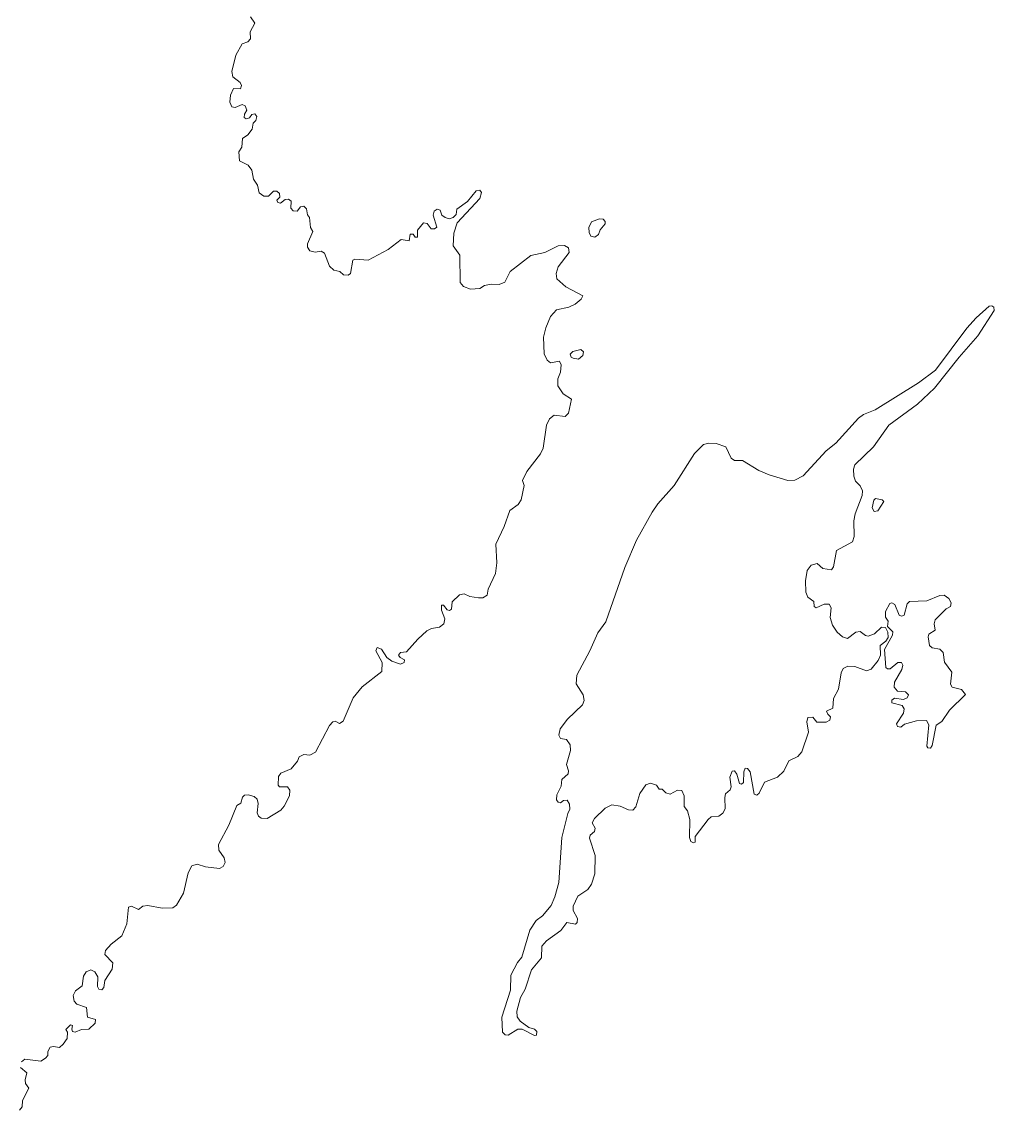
# Model space of a CAD drawing. Extents: x 369010 to 739155, y 6377141 to 6616555.
# Drawn here: x 412534 to 414906, y 6444379 to 6447034 of the extents above; entities that cross this region are included whole.
import ezdxf

# ---------------------------------------------------------------- set-up
doc = ezdxf.new("R2010")
doc.units = 0
doc.header["$LTSCALE"] = 40
doc.layers.add('1', color=7, linetype='Continuous', lineweight=13)

msp = doc.modelspace()

# ---------------------------------------------------------------- linework, layer by layer
at = {"layer": '1'}
for points in [[(413102.46, 6446809.56), (413095.01, 6446808.08), (413089.05, 6446800.46), (413081.11, 6446797.81), (413076.64, 6446800.96), (413076.97, 6446809.23), (413083.09, 6446818.83), (413078.62, 6446829.76), (413071.51, 6446832.4), (413054.46, 6446825.29), (413046.35, 6446827.11), (413041.39, 6446838.03), (413043.21, 6446855.24), (413049.99, 6446871.63), (413067.7, 6446870.97), (413069.85, 6446878.58), (413066.87, 6446886.69), (413048.83, 6446899.93), (413045.86, 6446913), (413055.95, 6446952.73), (413071.34, 6446980.7), (413085.58, 6446985.66), (413091.37, 6446993.11), (413090.54, 6447010.32), (413102.13, 6447031.34), (413092.03, 6447046.4)], [(413842.59, 6446436.68), (413869.07, 6446471.44), (413867.75, 6446483.03), (413857.82, 6446488.82), (413842.59, 6446487.66), (413810.15, 6446471.77), (413776.06, 6446464.49), (413725.08, 6446425.1), (413712.01, 6446398.78), (413698.11, 6446393.49), (413678.58, 6446394.32), (413662.52, 6446390.84), (413650.94, 6446383.39), (413628.76, 6446381.9), (413611.55, 6446388.36), (413603.27, 6446398.12), (413602.78, 6446465.15), (413585.89, 6446487.66), (413587.55, 6446518.44), (413595.82, 6446544.26), (413651.27, 6446603.51), (413655.41, 6446618.08), (413651.27, 6446623.21), (413642.17, 6446622.21), (413621.15, 6446595.9), (413595.33, 6446577.53), (413593.18, 6446564.12), (413586.06, 6446557.01), (413576.63, 6446553.53), (413566.86, 6446556.51), (413558.92, 6446562.96), (413554.12, 6446574.55), (413547, 6446577.2), (413539.88, 6446572.23), (413537.57, 6446562.63), (413546.34, 6446533.34), (413540.71, 6446528.87), (413532.11, 6446529.2), (413523, 6446542.61), (413514.07, 6446544.26), (413499.34, 6446525.89), (413499.01, 6446509.01), (413493.38, 6446509.01), (413488.91, 6446516.13), (413481.13, 6446516.46), (413478.48, 6446499.91), (413459.62, 6446502.89), (413427.34, 6446478.56), (413379.01, 6446452.74), (413346.58, 6446455.39), (413341.28, 6446452.41), (413335.65, 6446420.46), (413330.03, 6446416), (413318.44, 6446416.82), (413309.83, 6446425.1), (413295.1, 6446428.74), (413284.35, 6446438.17), (413272.26, 6446469.95), (413264.49, 6446474.42), (413249.09, 6446471.94), (413236.68, 6446475.91), (413230.72, 6446484.18), (413230.72, 6446492.96), (413243.8, 6446522.58), (413238.5, 6446532.68), (413236.02, 6446556.51), (413230.72, 6446563.79), (413228.08, 6446578.36), (413221.62, 6446584.64), (413213.84, 6446583.16), (413205.9, 6446572.73), (413196.13, 6446573.39), (413189.84, 6446579.51), (413191.33, 6446596.73), (413184.71, 6446601.86), (413176.11, 6446601.2), (413165.02, 6446592.26), (413158.56, 6446593.25), (413156.25, 6446599.37), (413163.03, 6446606.49), (413162.2, 6446615.1), (413155.58, 6446621.06), (413148.14, 6446621.39), (413135.23, 6446608.97), (413124.47, 6446609.14), (413112.72, 6446616.92), (413109.08, 6446635.62), (413098.82, 6446650.68), (413095.34, 6446672.36), (413086.4, 6446684.28), (413064.72, 6446694.87), (413063.23, 6446717.05), (413070.68, 6446728.14), (413072.5, 6446749.65), (413085.58, 6446758.92), (413096.17, 6446772.82), (413098.32, 6446787.06), (413105.11, 6446793.84), (413107.09, 6446803.11), (413102.46, 6446809.56)], [(413110.57, 6445126.72), (413107.92, 6445104.54), (413110.9, 6445096.27), (413118.01, 6445091.47), (413132.25, 6445090.64), (413165.68, 6445111.16), (413173.96, 6445120.93), (413186.53, 6445145.75), (413187.69, 6445159.66), (413182.06, 6445167.93), (413162.7, 6445167.77), (413159.23, 6445171.57), (413160.38, 6445193.25), (413165.68, 6445201.2), (413190.67, 6445211.79), (413206.39, 6445229.99), (413210.53, 6445240.59), (413221.95, 6445246.55), (413236.85, 6445245.06), (413250.42, 6445252.17), (413284.84, 6445317.71), (413292.62, 6445326.65), (413298.41, 6445327.81), (413308.51, 6445322.51), (413317.45, 6445327.81), (413342.6, 6445385.24), (413363.95, 6445411.39), (413411.95, 6445448.79), (413412.61, 6445471.3), (413397.55, 6445499.44), (413400.36, 6445508.04), (413411.62, 6445503.9), (413424.69, 6445483.38), (413436.94, 6445474.28), (413457.3, 6445467.16), (413466.24, 6445470.97), (413467.06, 6445477.75), (413456.8, 6445483.38), (413453.16, 6445489.34), (413457.3, 6445495.63), (413472.19, 6445496.79), (413499.67, 6445528.4), (413522.01, 6445548.09), (413532.93, 6445553.72), (413553.12, 6445557.2), (413563.39, 6445565.8), (413566.03, 6445577.72), (413558.09, 6445598.74), (413557.59, 6445611.15), (413562.56, 6445610.82), (413571.83, 6445599.9), (413577.12, 6445597.74), (413582.09, 6445601.05), (413583.58, 6445619.43), (413601.95, 6445635.81), (413613.2, 6445638.46), (413626.94, 6445631.84), (413648.29, 6445629.02), (413658.88, 6445629.19), (413668.98, 6445635.15), (413671.96, 6445650.04), (413689.17, 6445687.94), (413692.98, 6445714.09), (413690, 6445759.44), (413710.68, 6445802.64), (413724.42, 6445841.7), (413744.45, 6445856.92), (413751.9, 6445868.18), (413759.67, 6445903.1), (413755.54, 6445915.35), (413765.8, 6445936.86), (413799.39, 6445980.22), (413805.85, 6445994.13), (413813.96, 6446049.9), (413821.24, 6446065.29), (413832.5, 6446074.23), (413859.47, 6446071.25), (413867.75, 6446079.2), (413874.86, 6446113.62), (413854.51, 6446126.7), (413841.76, 6446146.56), (413841.43, 6446163.44), (413847.72, 6446179.16), (413849.38, 6446197.53), (413845.9, 6446206.47), (413823.72, 6446202), (413815.45, 6446209.12), (413808, 6446223.85), (413806.51, 6446264.56), (413812.14, 6446287.9), (413823.72, 6446315.7), (413838.45, 6446331.42), (413868.74, 6446338.04), (413884.13, 6446345.16), (413898.37, 6446357.24), (413902.17, 6446365.52), (413861.29, 6446387.53), (413839.12, 6446407.39), (413837.63, 6446420.46), (413842.59, 6446436.68)], [(414488.39, 6445700.85), (414509.41, 6445697.05), (414513.88, 6445704.16), (414521.16, 6445744.71), (414560.38, 6445765.4), (414564.52, 6445778.14), (414563.69, 6445817.04), (414566.67, 6445833.59), (414583.88, 6445878.44), (414585.21, 6445890.02), (414579.25, 6445902.44), (414568, 6445913.69), (414563.69, 6445925.77), (414562.7, 6445942.99), (414566.34, 6445953.41), (414611.36, 6445997.6), (414648.76, 6446050.56), (414718.94, 6446101.54), (414760.48, 6446140.76), (414820.39, 6446216.4), (414866.56, 6446268.2), (414906.29, 6446329.77), (414905.13, 6446337.88), (414900.33, 6446341.19), (414894.2, 6446340.2), (414861.93, 6446312.39), (414839.09, 6446286.57), (414762.79, 6446184.62), (414721.25, 6446153.84), (414615.99, 6446087.64), (414587.36, 6446076.05), (414575.11, 6446067.28), (414519.67, 6446005.88), (414496.17, 6445987.84), (414440.39, 6445926.77), (414419.87, 6445915.68)], [(414419.87, 6445915.68), (414402.99, 6445915.51), (414357.14, 6445929.08), (414331.66, 6445939.18), (414292.43, 6445964.34), (414272.9, 6445964.34), (414264.63, 6445969.96), (414251.55, 6445997.27), (414227.55, 6446005.55), (414210.34, 6446006.37), (414196.77, 6446003.23), (414175.25, 6445981.22), (414125.6, 6445902.77), (414085.55, 6445858.25), (414071.32, 6445837.56), (414033.25, 6445769.87), (414005.12, 6445702.84), (413958.28, 6445570.11), (413938.91, 6445543.79), (413919.88, 6445499.27), (413888.11, 6445440.35), (413885.95, 6445418.67), (413903.66, 6445392.19), (413905.81, 6445378.29), (413901.35, 6445368.02), (413865.43, 6445332.44), (413846.89, 6445309.6), (413843.75, 6445293.88), (413848.38, 6445285.6), (413862.45, 6445283.45), (413871.89, 6445270.38), (413872.71, 6445256.48), (413862.78, 6445221.88), (413867.91, 6445206.99), (413866.42, 6445199.21), (413851.03, 6445185.31), (413849.54, 6445169.59), (413838.78, 6445148.57), (413838.62, 6445136.15), (413842.26, 6445130.53), (413848.22, 6445128.71), (413855, 6445134), (413864.11, 6445135.33), (413869.73, 6445125.4), (413871.22, 6445113.31), (413865.93, 6445102.39), (413851.2, 6445044.46), (413843.75, 6444934.24), (413834.48, 6444899.32), (413825.38, 6444878.3), (413804.53, 6444853.31), (413788.8, 6444841.23), (413773.58, 6444818.06), (413753.88, 6444752.02), (413742.96, 6444739.28), (413726.9, 6444708.16), (413726.08, 6444671.42), (413704.56, 6444605.55), (413706.71, 6444569.3), (413713, 6444562.85), (413720.45, 6444562.19), (413743.79, 6444576.25), (413754.71, 6444576.25), (413785, 6444560.86), (413789.8, 6444562.19), (413790.13, 6444570.63), (413784.83, 6444576.75), (413770.43, 6444580.39), (413749.25, 6444596.28), (413742.13, 6444606.21), (413741.3, 6444620.28), (413750.57, 6444653.88), (413762.16, 6444674.07), (413777.38, 6444720.9), (413801.38, 6444750.2), (413802.7, 6444779), (413813.63, 6444791.74), (413848.88, 6444817.23), (413863.44, 6444836.43), (413884.46, 6444832.62), (413888.6, 6444837.09), (413889.59, 6444846.85), (413879, 6444866.38), (413878.67, 6444876.48), (413890.59, 6444901.14), (413914.75, 6444917.03), (413923.36, 6444930.1), (413931.63, 6444955.59), (413932.79, 6445000.44), (413919.05, 6445042.15), (413920.54, 6445049.93), (413930.81, 6445058.53), (413932.96, 6445066.81), (413925.51, 6445079.55), (413931.14, 6445090.14), (413956.95, 6445115.96), (413973.17, 6445123.74), (413993.53, 6445120.76), (414013.72, 6445111.33), (414024.65, 6445111)], [(414024.65, 6445111), (414031.76, 6445118.61), (414041.86, 6445151.55), (414056.09, 6445172.23), (414068.01, 6445176.54), (414082.57, 6445171.41), (414088.53, 6445162.3), (414096.14, 6445161.64), (414105.41, 6445152.7), (414115.51, 6445150.06), (414133.55, 6445159.32), (414143.97, 6445158.66), (414150.1, 6445145.92), (414150.1, 6445119.6), (414158.04, 6445109.18), (414163.34, 6445087.83), (414162.84, 6445043.97), (414166.15, 6445034.53), (414172.77, 6445030.89), (414176.25, 6445033.04), (414176.91, 6445046.29), (414208.52, 6445088.16), (414215.64, 6445094.61), (414234.34, 6445095.77), (414243.77, 6445103.22), (414250.06, 6445114.14), (414249.07, 6445141.45), (414250.72, 6445150.72), (414261.81, 6445160.81), (414264.79, 6445167.6), (414261.15, 6445191.6), (414266.78, 6445206.33), (414272.74, 6445206.66), (414278.36, 6445198.71), (414284.82, 6445175.54), (414289.62, 6445174.05), (414294.91, 6445178.19), (414295.24, 6445204.67), (414298.22, 6445213.44), (414304.18, 6445212.62), (414310.47, 6445204.67), (414320.9, 6445150.06), (414327.35, 6445147.08), (414332.81, 6445151.88), (414345.72, 6445178.85), (414377.83, 6445191.6), (414392.56, 6445206.16), (414404.97, 6445231.32), (414427.15, 6445241.41), (414437.25, 6445253.17), (414452.97, 6445301), (414449, 6445326.15), (414451.81, 6445336.91), (414463.4, 6445337.74), (414473.82, 6445325.49), (414496, 6445325.49), (414504.94, 6445330.29), (414506.76, 6445338.9), (414499.97, 6445344.85), (414497.16, 6445352.47), (414512.72, 6445359.58), (414514.04, 6445383.09), (414526.45, 6445405.93), (414533.24, 6445446.14), (414537.71, 6445456.24), (414549.29, 6445462.2), (414566.51, 6445461.04), (414594.64, 6445450.94), (414606.23, 6445454.58), (414623.44, 6445475.6), (414629.07, 6445488.84), (414628.24, 6445512.34), (414642.14, 6445522.94), (414647.27, 6445531.87), (414646.94, 6445545.45), (414640.65, 6445556.2), (414631.38, 6445557.03), (414613.84, 6445541.14), (414599.11, 6445535.52), (414591.99, 6445536.84), (414578.92, 6445546.93), (414568.49, 6445544.95), (414548.13, 6445529.56), (414536.05, 6445534.03), (414522.98, 6445545.45), (414511.39, 6445562.49), (414506.1, 6445580.53), (414508.41, 6445604.53), (414503.45, 6445613.47), (414491.53, 6445613.63), (414472, 6445604.53), (414467.04, 6445607.84), (414466.21, 6445620.25), (414451.15, 6445630.35), (414446.68, 6445643.09), (414445.52, 6445670.57), (414449.99, 6445695.56), (414459.42, 6445708.63), (414474.32, 6445712.77), (414488.39, 6445700.85)], [(412533.12, 6444496.81), (412541.4, 6444503.1), (412579.96, 6444498.3), (412591.55, 6444505.42), (412596.84, 6444512.04), (412596.84, 6444522.13), (412602.97, 6444532.23), (412611.08, 6444534.22), (412625.31, 6444531.57), (412634.41, 6444539.51), (412644.01, 6444553.58), (412644.84, 6444569.47), (412641.2, 6444575.76), (412652.29, 6444586.68), (412657.58, 6444585.19), (412655.43, 6444576.25), (412657.58, 6444570.63), (412664.04, 6444569.47), (412679.43, 6444575.43), (412697.63, 6444576.58), (412713.03, 6444590.82), (412713.36, 6444600.09), (412694.32, 6444606.04), (412691.35, 6444629.38), (412668.18, 6444637.16), (412661.39, 6444644.44), (412659.07, 6444658.67), (412665.03, 6444670.26), (412681.25, 6444681.85), (412683.9, 6444705.35), (412691.01, 6444716.6), (412702.1, 6444720.9), (412711.87, 6444716.6), (412718.98, 6444704.35), (412718.65, 6444680.36), (412721.8, 6444673.9), (412729.08, 6444672.08), (412734.05, 6444677.71), (412736.2, 6444695.25), (412754.57, 6444722.72), (412756.06, 6444738.45), (412736.53, 6444758.31), (412738.02, 6444768.4), (412751.92, 6444783.8), (412777.74, 6444804.32), (412790.15, 6444833.28), (412794.12, 6444874.49), (412801.24, 6444876.31), (412818.62, 6444868.04), (412829.04, 6444876.64), (412841.13, 6444878.46), (412875.88, 6444871.84), (412902.2, 6444872.84), (412911.47, 6444878.96), (412928.35, 6444908.09), (412939.93, 6444957.58), (412948.7, 6444974.95), (412961.45, 6444978.93), (412981.64, 6444972.3), (413016.06, 6444968.83), (413024.67, 6444973.63), (413029.97, 6444983.06), (413027.82, 6444994.81), (413014.57, 6445013.35), (413013.91, 6445027.25), (413039.24, 6445074.09), (413058.1, 6445122.58), (413068.53, 6445128.04), (413072.34, 6445142.28), (413076.8, 6445147.57), (413086.24, 6445148.07), (413100.47, 6445143.93), (413107.92, 6445137.81), (413110.57, 6445126.72)], [(412527.99, 6444378.64), (412534.28, 6444386.92), (412535.11, 6444402.31), (412550.5, 6444432.6), (412542.89, 6444443.52), (412541.9, 6444452.46), (412546.36, 6444470.17), (412530.14, 6444483.24)]]:
    msp.add_lwpolyline(points, dxfattribs=at)
for points in [[(413943.22, 6446553.86), (413924.02, 6446546.58), (413916.9, 6446532.68), (413917.73, 6446519.93), (413922.2, 6446511), (413931.47, 6446508.84), (413940.9, 6446515.46), (413944.54, 6446527.05), (413957.29, 6446541.78), (413957.29, 6446547.08), (413952.16, 6446552.54)], [(413897.87, 6446234.93), (413878.17, 6446229.97), (413872.05, 6446223.35), (413874.37, 6446216.4), (413878.84, 6446213.58), (413891.58, 6446211.6), (413902.5, 6446220.21), (413904.32, 6446229.14)], [(414616.32, 6445870.99), (414612.52, 6445867.19), (414608.71, 6445848.15), (414613.67, 6445839.55), (414621.95, 6445841.37), (414637.34, 6445863.54), (414633.2, 6445868.34)], [(414784.31, 6445635.64), (414773.55, 6445634.98), (414741.94, 6445621.91), (414699.57, 6445619.59), (414693.94, 6445613.96), (414686.83, 6445586.99), (414680.37, 6445584.01), (414674.75, 6445586.99), (414663.82, 6445612.47), (414656.71, 6445616.61), (414651.57, 6445614.79), (414641.15, 6445595.59), (414640.82, 6445582.02), (414647.11, 6445571.93), (414645.78, 6445559.18), (414658.86, 6445545.78), (414658.36, 6445537.5), (414638.83, 6445502.58), (414642.14, 6445459.22), (414645.78, 6445455.74), (414652.57, 6445455.91), (414671.44, 6445471.3), (414680.04, 6445471.3), (414683.02, 6445464.51), (414680.7, 6445454.42), (414662.83, 6445422.81), (414662.5, 6445410.56), (414670.44, 6445401.13), (414689.97, 6445399.31), (414697.42, 6445391.86), (414694.11, 6445384.58), (414684.68, 6445380.6), (414662.83, 6445384.24), (414656.21, 6445379.44), (414656.21, 6445372.66), (414681.7, 6445365.87), (414686.17, 6445358.09), (414684.68, 6445347.83), (414667.79, 6445321.35), (414669.95, 6445315.23), (414678.22, 6445313.08), (414687.65, 6445320.86), (414716.29, 6445329.13), (414741.11, 6445329.63), (414746.74, 6445318.7), (414742.11, 6445266.57), (414744.42, 6445262.76), (414750.71, 6445262.1), (414754.85, 6445268.39), (414764.78, 6445317.88), (414778.85, 6445327.31), (414797.38, 6445355.12), (414836.11, 6445392.85), (414826.68, 6445405.26), (414803.84, 6445410.56), (414799.7, 6445418.01), (414803.01, 6445447.63), (414784.97, 6445471.63), (414781.5, 6445495.63), (414773.22, 6445503.41), (414754.52, 6445507.21), (414748.56, 6445512.34), (414744.75, 6445533.36), (414746.57, 6445540.48), (414762.13, 6445549.91), (414759.65, 6445565.14), (414761.8, 6445574.9), (414789.27, 6445602.05), (414799.7, 6445608.01), (414800.86, 6445616.94), (414795.89, 6445627.54)]]:
    msp.add_lwpolyline(points, close=True, dxfattribs=at)

doc.saveas('drawing.dxf')
